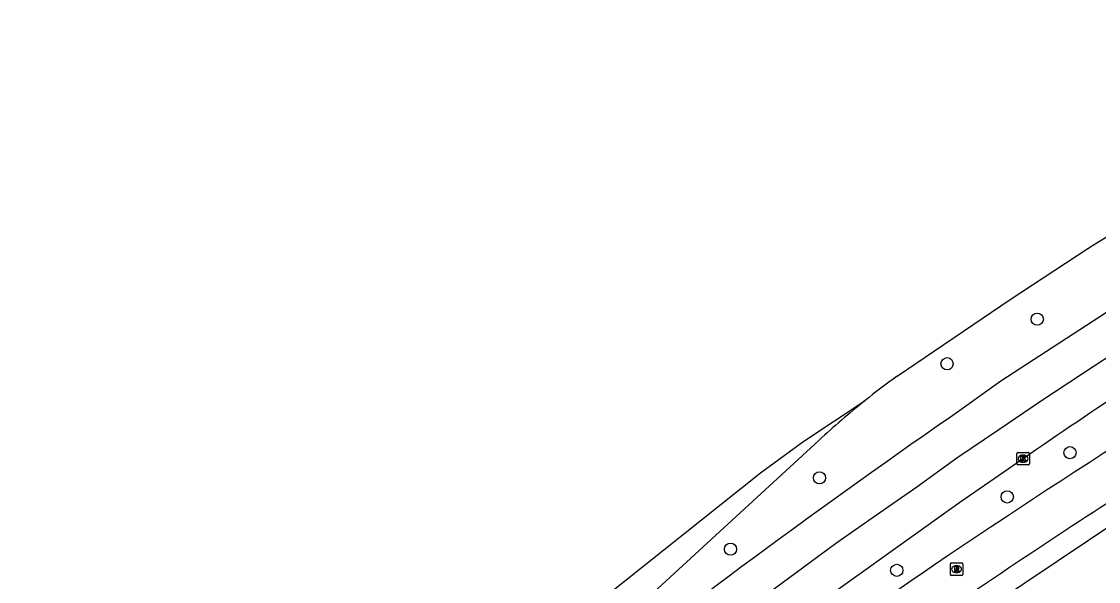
# Model space of a CAD drawing. Extents: x 157793 to 159380, y 380882 to 382313.
# Drawn here: x 159208.2 to 159294.6, y 382253.7 to 382298.6 of the extents above; entities that cross this region are included whole.
import ezdxf

# ---------------------------------------------------------------- set-up
doc = ezdxf.new("R2010")
doc.units = 0
for name, color, linetype in [('IMGEO_Boom', 7, 'Continuous'), ('IMGEO_Fietspad_gesloten', 7, 'Continuous'), ('IMGEO_Kolk', 7, 'Continuous'), ('IMGEO_Rijbaan_lokaal_open', 7, 'Continuous'), ('IMGEO_Rijbaan_regionaal_gesloten', 7, 'Continuous'), ('IMGEO_Rioolput', 7, 'Continuous')]:
    doc.layers.add(name, color=color, linetype=linetype)

msp = doc.modelspace()

# ---------------------------------------------------------------- linework, layer by layer
at = {"layer": 'IMGEO_Boom'}
for centre in [(159289.706, 382274.742), (159282.465, 382271.164), (159292.332, 382264.029), (159272.224, 382262.009), (159287.298, 382260.481), (159265.088, 382256.291), (159278.428, 382254.593)]:
    msp.add_circle(centre, 0.489, dxfattribs=at)
at = {"layer": 'IMGEO_Fietspad_gesloten'}
msp.add_lwpolyline([(159282.556, 382255.785), (159281.467, 382255.031)], dxfattribs=at)
for centre, radius, start, end in [((159710.092, 381618.253), 767.616, 120.612637, 123.84624), ((159675.057, 381675.887), 696.679, 122.302423, 124.088238), ((159448.902, 382008.065), 298.374, 124.13598, 128.13216)]:
    msp.add_arc(centre, radius, start, end, dxfattribs=at)
at = {"layer": 'IMGEO_Kolk'}
for p, q in [((159288.071, 382263.124), (159288.071, 382263.976)), ((159288.146, 382264.05), (159288.998, 382264.05)), ((159288.559, 382263.83), (159288.584, 382263.83)), ((159289.072, 382263.976), (159289.072, 382263.124)), ((159288.998, 382263.05), (159288.146, 382263.05)), ((159288.582, 382263.27), (159288.557, 382263.27))]:
    msp.add_line(p, q, dxfattribs=at)
for points in [[(159288.071, 382263.124), (159288.071, 382263.976)], [(159288.146, 382264.05), (159288.998, 382264.05)], [(159289.072, 382263.976), (159289.072, 382263.124)], [(159288.998, 382263.05), (159288.146, 382263.05)], [(159288.392, 382263.75), (159288.515, 382263.75), (159288.515, 382263.599), (159288.645, 382263.75), (159288.809, 382263.75), (159288.663, 382263.599), (159288.816, 382263.35), (159288.664, 382263.35), (159288.579, 382263.514), (159288.515, 382263.447), (159288.515, 382263.35), (159288.392, 382263.35), (159288.392, 382263.75)]]:
    msp.add_lwpolyline(points, dxfattribs=at)
for centre, start, end in [((159288.148, 382263.974), 91.55205, 178.44795), ((159288.148, 382263.974), 91.55205, 178.44795), ((159288.996, 382263.974), 1.55205, 88.44795), ((159288.996, 382263.974), 1.55205, 88.44795), ((159288.148, 382263.126), 181.55205, 268.44795), ((159288.148, 382263.126), 181.55205, 268.44795), ((159288.996, 382263.126), 271.55205, 358.44795), ((159288.996, 382263.126), 271.55205, 358.44795)]:
    msp.add_arc(centre, 0.0765, start, end, dxfattribs=at)
for centre, major_axis, ratio, start_param, end_param in [((159288.558, 382263.55), (-0.387, 0.002), 0.722429, 4.712389, 7.853982), ((159288.583, 382263.55), (-0.39, 0.002), 0.717154, 1.570796, 4.712389)]:
    msp.add_ellipse(centre, major_axis=major_axis, ratio=ratio, start_param=start_param, end_param=end_param, dxfattribs=at)
at = {"layer": 'IMGEO_Rijbaan_lokaal_open'}
msp.add_lwpolyline([(159285.068, 382251.14), (159286.196, 382251.896), (159301.513, 382262.162), (159303.623, 382263.459)], dxfattribs=at)
at = {"layer": 'IMGEO_Rijbaan_regionaal_gesloten'}
for points in [[(159332.792, 382298.613), (159303.014, 382280.231), (159295.27, 382275.268), (159292.584, 382273.547), (159286.789, 382269.758), (159282.73, 382266.884)], [(159278.456, 382270.167), (159287.526, 382276.305), (159293.753, 382280.418), (159294.138, 382280.656), (159304.22, 382286.885)], [(159267.589, 382252.396), (159273.614, 382256.831), (159276.793, 382259.043), (159280.043, 382261.303), (159283.255, 382263.617), (159286.629, 382265.884), (159289.97, 382268.158), (159293.344, 382270.382), (159296.683, 382272.583)], [(159208.181, 382215.197), (159267.484, 382262.412), (159270.9, 382264.905), (159275.889, 382268.212)], [(159272.168, 382265.01), (159258.898, 382252.81), (159253.52, 382248.32), (159210.119, 382213.093)], [(159288.572, 382263.55), (159283.491, 382260.03), (159269.885, 382250.306), (159266.086, 382247.449)]]:
    msp.add_lwpolyline(points, dxfattribs=at)
for centre, radius, start, end in [((159573.743, 381849.82), 502.489, 122.17524, 124.57721), ((159318.025, 382215.548), 67.446, 125.92184, 128.66319), ((159318.943, 382214.416), 68.903, 128.67123, 132.75417), ((159662.795, 381719.157), 666.674, 124.75662, 128.295043)]:
    msp.add_arc(centre, radius, start, end, dxfattribs=at)
at = {"layer": 'IMGEO_Rioolput'}
for p, q in [((159282.804, 382255.188), (159283.656, 382255.188)), ((159282.729, 382254.262), (159282.729, 382255.114)), ((159283.24, 382254.408), (159283.215, 382254.408)), ((159283.217, 382254.968), (159283.242, 382254.968)), ((159283.73, 382255.114), (159283.73, 382254.262)), ((159283.656, 382254.188), (159282.804, 382254.188))]:
    msp.add_line(p, q, dxfattribs=at)
for points in [[(159282.804, 382255.188), (159283.656, 382255.188)], [(159282.729, 382254.262), (159282.729, 382255.114)], [(159283.318, 382254.886), (159283.066, 382254.888), (159283.066, 382254.488)], [(159283.066, 382254.488), (159283.19, 382254.488), (159283.19, 382254.65), (159283.201, 382254.65)], [(159283.244, 382254.807), (159283.19, 382254.807), (159283.19, 382254.726)], [(159283.19, 382254.726), (159283.242, 382254.726)], [(159283.248, 382254.621), (159283.319, 382254.488), (159283.459, 382254.488), (159283.394, 382254.614)], [(159283.73, 382255.114), (159283.73, 382254.262)], [(159283.656, 382254.188), (159282.804, 382254.188)]]:
    msp.add_lwpolyline(points, dxfattribs=at)
for centre, radius, start, end in [((159282.806, 382255.112), 0.0765, 91.55205, 178.44795), ((159282.806, 382255.112), 0.0765, 91.55205, 178.44795), ((159283.654, 382255.112), 0.0765, 1.55205, 88.44795), ((159283.654, 382255.112), 0.0765, 1.55205, 88.44795), ((159283.2, 382254.597), 0.0533, 26.02933, 88.69889), ((159283.226, 382254.915), 0.19, 274.7715, 282.96867), ((159283.25, 382254.711), 0.0964, 77.00612, 93.18647), ((159283.264, 382254.768), 0.0378, 276.66336, 79.67722), ((159283.317, 382254.776), 0.109, 350.36119, 89.41601), ((159283.315, 382254.776), 0.112, 277.58423, 350.98172), ((159283.299, 382254.561), 0.108, 29.51342, 73.79051), ((159282.806, 382254.264), 0.0765, 181.55205, 268.44795), ((159282.806, 382254.264), 0.0765, 181.55205, 268.44795), ((159283.654, 382254.264), 0.0765, 271.55205, 358.44795), ((159283.654, 382254.264), 0.0765, 271.55205, 358.44795)]:
    msp.add_arc(centre, radius, start, end, dxfattribs=at)
for centre, major_axis, ratio, start_param, end_param in [((159283.216, 382254.688), (-0.387, 0.002), 0.722429, 4.712389, 7.853982), ((159283.241, 382254.688), (-0.39, 0.002), 0.717154, 1.570796, 4.712389)]:
    msp.add_ellipse(centre, major_axis=major_axis, ratio=ratio, start_param=start_param, end_param=end_param, dxfattribs=at)

doc.saveas('drawing.dxf')
